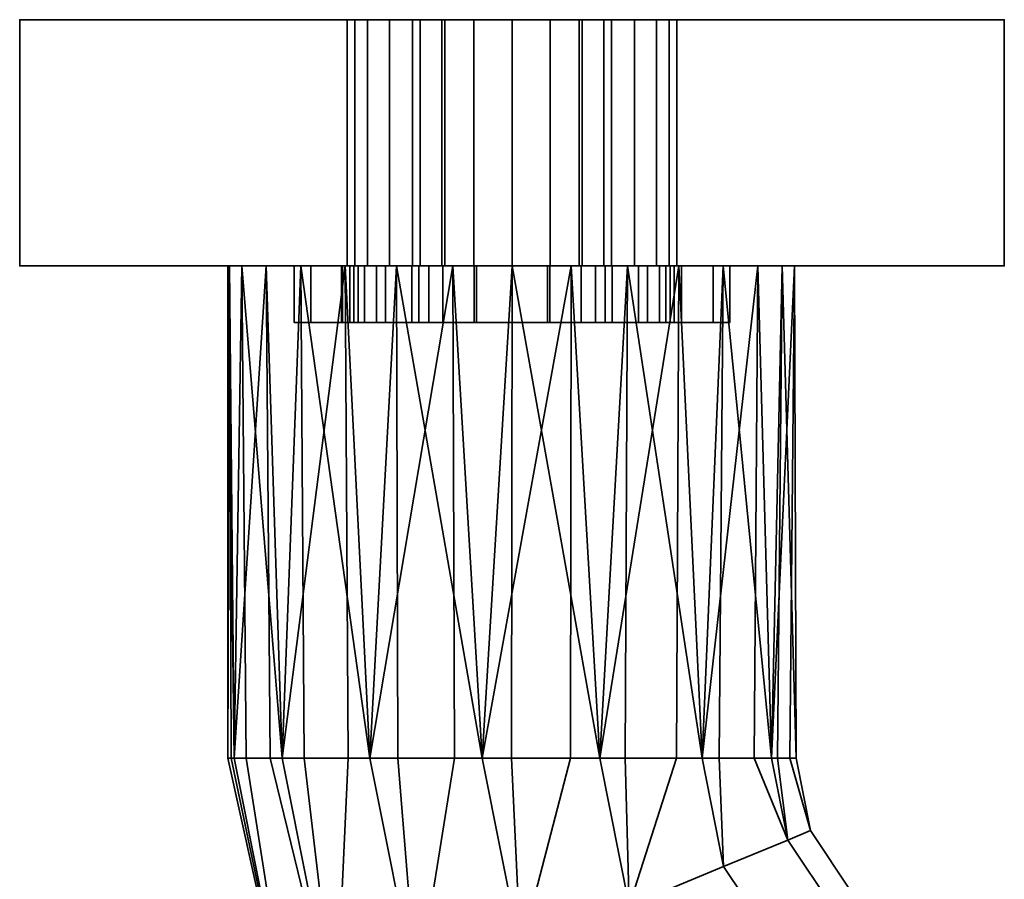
# Model space of a CAD drawing. Header units: millimetres. Extents: x -490 to 6690, y -115 to 132.
# Tile 386 of 656: x 2620 to 2672, y -89 to -44. Entities that reach past the tile are written whole.
import ezdxf

# ---------------------------------------------------------------- set-up
doc = ezdxf.new("R2010")
doc.units = ezdxf.units.MM
doc.layers.add('151', color=7, linetype='Continuous', true_color=0xffffff)

# ---------------------------------------------------------------- blocks, each defined once
blk = doc.blocks.new('UG_SURFACE_166')
at = {"layer": '151', "color": 252, "linetype": 'Continuous', "lineweight": 35}
for points in [[(2637.654, -57, 1013.609), (2637.654, -60, 1013.609), (2638.85, -60, 1016.597), (2638.85, -57, 1016.597)], [(2637.654, -57, 1010.391), (2637.654, -60, 1010.391), (2637.654, -60, 1013.609), (2637.654, -57, 1013.609)], [(2638.85, -57, 1007.403), (2638.85, -60, 1007.403), (2637.654, -60, 1010.391), (2637.654, -57, 1010.391)], [(2638.85, -57, 1007.403), (2637.654, -57, 1010.391), (2637.654, -57, 1013.609), (2638.85, -57, 1016.597)], [(2638.85, -57, 1016.597), (2638.85, -60, 1016.597), (2641.072, -60, 1018.926), (2641.072, -57, 1018.926)], [(2641.072, -57, 1005.074), (2641.072, -60, 1005.074), (2638.85, -60, 1007.403), (2638.85, -57, 1007.403)], [(2644, -57, 1020.261), (2644, -57, 1003.739), (2641.072, -57, 1005.074), (2638.85, -57, 1007.403)], [(2638.85, -57, 1016.597), (2641.072, -57, 1018.926), (2644, -57, 1020.261), (2638.85, -57, 1007.403)], [(2641.072, -57, 1018.926), (2641.072, -60, 1018.926), (2644, -60, 1020.261), (2644, -57, 1020.261)], [(2644, -57, 1003.739), (2644, -60, 1003.739), (2641.072, -60, 1005.074), (2641.072, -57, 1005.074)], [(2644, -57, 1020.261), (2644, -60, 1020.261), (2644, -60, 1003.739), (2644, -57, 1003.739)], [(2638.85, -60, 1016.597), (2637.654, -60, 1013.609), (2637.654, -60, 1010.391), (2638.85, -60, 1007.403)], [(2644, -60, 1003.739), (2644, -60, 1020.261), (2641.072, -60, 1018.926), (2638.85, -60, 1016.597)], [(2638.85, -60, 1007.403), (2641.072, -60, 1005.074), (2644, -60, 1003.739), (2638.85, -60, 1016.597)]]:
    blk.add_3dface(points, dxfattribs=at)
blk = doc.blocks.new('UG_SURFACE_168')
at = {"layer": '151', "color": 252, "linetype": 'Continuous', "lineweight": 35}
for points in [[(2634.5, -57, 1014.5), (2637.049, -57, 1012.941), (2637, -57, 1012)], [(2634.5, -57, 1014.5), (2635.375, -57, 1018.901), (2638.206, -57, 1016.5), (2637.049, -57, 1012.941)], [(2635.375, -57, 989.099), (2634.5, -57, 993.5), (2639.312, -57, 1005.978), (2642.339, -57, 1003.778)], [(2637, -57, 1012), (2637.44, -57, 1009.219), (2634.5, -57, 993.5), (2634.5, -57, 1014.5)], [(2637.44, -57, 1009.219), (2639.312, -57, 1005.978), (2634.5, -57, 993.5)], [(2635.375, -57, 989.099), (2635.375, -60, 989.099), (2634.5, -60, 993.5), (2634.5, -57, 993.5)], [(2634.5, -57, 993.5), (2634.5, -60, 993.5), (2634.5, -60, 1014.5), (2634.5, -57, 1014.5)], [(2634.5, -57, 1014.5), (2634.5, -60, 1014.5), (2635.375, -60, 1018.901), (2635.375, -57, 1018.901)], [(2637.868, -57, 985.368), (2635.375, -57, 989.099), (2642.339, -57, 1003.778), (2646, -57, 1003)], [(2635.375, -57, 1018.901), (2637.868, -57, 1022.632), (2640.71, -57, 1019.281), (2638.206, -57, 1016.5)], [(2637.868, -57, 985.368), (2637.868, -60, 985.368), (2635.375, -60, 989.099), (2635.375, -57, 989.099)], [(2635.375, -57, 1018.901), (2635.375, -60, 1018.901), (2637.868, -60, 1022.632), (2637.868, -57, 1022.632)], [(2637, -57, 1012), (2637.049, -57, 1012.941), (2637.049, -60, 1012.941), (2637, -60, 1012)], [(2637, -60, 1012), (2637.44, -60, 1009.219), (2637.44, -57, 1009.219), (2637, -57, 1012)], [(2638.206, -57, 1016.5), (2638.206, -60, 1016.5), (2637.049, -60, 1012.941), (2637.049, -57, 1012.941)], [(2637.44, -57, 1009.219), (2637.44, -60, 1009.219), (2639.312, -60, 1005.978), (2639.312, -57, 1005.978)], [(2646, -57, 1003), (2646, -57, 982), (2641.599, -57, 982.875), (2637.868, -57, 985.368)], [(2644.129, -57, 1020.803), (2640.71, -57, 1019.281), (2637.868, -57, 1022.632), (2641.599, -57, 1025.125)], [(2641.599, -57, 982.875), (2641.599, -60, 982.875), (2637.868, -60, 985.368), (2637.868, -57, 985.368)], [(2637.868, -57, 1022.632), (2637.868, -60, 1022.632), (2641.599, -60, 1025.125), (2641.599, -57, 1025.125)], [(2640.71, -57, 1019.281), (2640.71, -60, 1019.281), (2638.206, -60, 1016.5), (2638.206, -57, 1016.5)], [(2639.312, -57, 1005.978), (2639.312, -60, 1005.978), (2642.339, -60, 1003.778), (2642.339, -57, 1003.778)], [(2644.129, -57, 1020.803), (2644.129, -60, 1020.803), (2640.71, -60, 1019.281), (2640.71, -57, 1019.281)], [(2647.871, -57, 1020.803), (2644.129, -57, 1020.803), (2641.599, -57, 1025.125), (2646, -57, 1026)], [(2646, -57, 982), (2646, -60, 982), (2641.599, -60, 982.875), (2641.599, -57, 982.875)], [(2641.599, -57, 1025.125), (2641.599, -60, 1025.125), (2646, -60, 1026), (2646, -57, 1026)], [(2642.339, -57, 1003.778), (2642.339, -60, 1003.778), (2646, -60, 1003), (2646, -57, 1003)], [(2647.871, -57, 1020.803), (2647.871, -60, 1020.803), (2644.129, -60, 1020.803), (2644.129, -57, 1020.803)], [(2646, -57, 1003), (2646, -60, 1003), (2649.661, -60, 1003.778), (2649.661, -57, 1003.778)], [(2646, -57, 1003), (2649.661, -57, 1003.778), (2656.625, -57, 989.099), (2654.132, -57, 985.368)], [(2654.132, -57, 985.368), (2650.401, -57, 982.875), (2646, -57, 982), (2646, -57, 1003)], [(2646, -57, 1026), (2650.401, -57, 1025.125), (2647.871, -57, 1020.803)], [(2650.401, -57, 982.875), (2650.401, -60, 982.875), (2646, -60, 982), (2646, -57, 982)], [(2646, -57, 1026), (2646, -60, 1026), (2650.401, -60, 1025.125), (2650.401, -57, 1025.125)], [(2651.29, -57, 1019.281), (2651.29, -60, 1019.281), (2647.871, -60, 1020.803), (2647.871, -57, 1020.803)], [(2651.29, -57, 1019.281), (2647.871, -57, 1020.803), (2650.401, -57, 1025.125), (2654.132, -57, 1022.632)], [(2649.661, -57, 1003.778), (2649.661, -60, 1003.778), (2652.688, -60, 1005.978), (2652.688, -57, 1005.978)], [(2649.661, -57, 1003.778), (2652.688, -57, 1005.978), (2657.5, -57, 993.5), (2656.625, -57, 989.099)], [(2654.132, -57, 985.368), (2654.132, -60, 985.368), (2650.401, -60, 982.875), (2650.401, -57, 982.875)], [(2650.401, -57, 1025.125), (2650.401, -60, 1025.125), (2654.132, -60, 1022.632), (2654.132, -57, 1022.632)], [(2653.794, -57, 1016.5), (2653.794, -60, 1016.5), (2651.29, -60, 1019.281), (2651.29, -57, 1019.281)], [(2653.794, -57, 1016.5), (2651.29, -57, 1019.281), (2654.132, -57, 1022.632), (2656.625, -57, 1018.901)], [(2652.688, -57, 1005.978), (2652.688, -60, 1005.978), (2654.56, -60, 1009.219), (2654.56, -57, 1009.219)], [(2657.5, -57, 993.5), (2652.688, -57, 1005.978), (2654.56, -57, 1009.219)], [(2654.951, -57, 1012.941), (2654.951, -60, 1012.941), (2653.794, -60, 1016.5), (2653.794, -57, 1016.5)], [(2656.625, -57, 1018.901), (2657.5, -57, 1014.5), (2654.951, -57, 1012.941), (2653.794, -57, 1016.5)], [(2656.625, -57, 989.099), (2656.625, -60, 989.099), (2654.132, -60, 985.368), (2654.132, -57, 985.368)], [(2654.132, -57, 1022.632), (2654.132, -60, 1022.632), (2656.625, -60, 1018.901), (2656.625, -57, 1018.901)], [(2654.56, -57, 1009.219), (2654.56, -60, 1009.219), (2654.951, -60, 1012.941), (2654.951, -57, 1012.941)], [(2654.56, -57, 1009.219), (2654.951, -57, 1012.941), (2657.5, -57, 1014.5), (2657.5, -57, 993.5)], [(2657.5, -57, 993.5), (2657.5, -60, 993.5), (2656.625, -60, 989.099), (2656.625, -57, 989.099)], [(2656.625, -57, 1018.901), (2656.625, -60, 1018.901), (2657.5, -60, 1014.5), (2657.5, -57, 1014.5)], [(2657.5, -57, 1014.5), (2657.5, -60, 1014.5), (2657.5, -60, 993.5), (2657.5, -57, 993.5)], [(2634.5, -60, 1014.5), (2634.5, -60, 993.5), (2637.44, -60, 1009.219), (2637, -60, 1012)], [(2637, -60, 1012), (2637.049, -60, 1012.941), (2634.5, -60, 1014.5)], [(2634.5, -60, 993.5), (2639.312, -60, 1005.978), (2637.44, -60, 1009.219)], [(2637.049, -60, 1012.941), (2638.206, -60, 1016.5), (2635.375, -60, 1018.901), (2634.5, -60, 1014.5)], [(2642.339, -60, 1003.778), (2639.312, -60, 1005.978), (2634.5, -60, 993.5), (2635.375, -60, 989.099)], [(2646, -60, 1003), (2642.339, -60, 1003.778), (2635.375, -60, 989.099), (2637.868, -60, 985.368)], [(2638.206, -60, 1016.5), (2640.71, -60, 1019.281), (2637.868, -60, 1022.632), (2635.375, -60, 1018.901)], [(2641.599, -60, 1025.125), (2637.868, -60, 1022.632), (2640.71, -60, 1019.281), (2644.129, -60, 1020.803)], [(2637.868, -60, 985.368), (2641.599, -60, 982.875), (2646, -60, 982), (2646, -60, 1003)], [(2646, -60, 1026), (2641.599, -60, 1025.125), (2644.129, -60, 1020.803)], [(2644.129, -60, 1020.803), (2647.871, -60, 1020.803), (2650.401, -60, 1025.125), (2646, -60, 1026)], [(2646, -60, 1003), (2646, -60, 982), (2650.401, -60, 982.875), (2654.132, -60, 985.368)], [(2654.132, -60, 985.368), (2656.625, -60, 989.099), (2649.661, -60, 1003.778), (2646, -60, 1003)], [(2647.871, -60, 1020.803), (2651.29, -60, 1019.281), (2654.132, -60, 1022.632), (2650.401, -60, 1025.125)], [(2656.625, -60, 989.099), (2657.5, -60, 993.5), (2652.688, -60, 1005.978), (2649.661, -60, 1003.778)], [(2656.625, -60, 1018.901), (2654.132, -60, 1022.632), (2651.29, -60, 1019.281), (2653.794, -60, 1016.5)], [(2654.56, -60, 1009.219), (2652.688, -60, 1005.978), (2657.5, -60, 993.5)], [(2653.794, -60, 1016.5), (2654.951, -60, 1012.941), (2657.5, -60, 1014.5), (2656.625, -60, 1018.901)], [(2657.5, -60, 993.5), (2657.5, -60, 1014.5), (2654.951, -60, 1012.941), (2654.56, -60, 1009.219)]]:
    blk.add_3dface(points, dxfattribs=at)
blk = doc.blocks.new('UG_SURFACE_170')
at = {"layer": '151', "color": 252, "linetype": 'Continuous', "lineweight": 35}
for points in [[(2648, -57, 1003.739), (2648, -60, 1003.739), (2648, -60, 1020.261), (2648, -57, 1020.261)], [(2650.928, -57, 1005.074), (2650.928, -60, 1005.074), (2648, -60, 1003.739), (2648, -57, 1003.739)], [(2648, -57, 1020.261), (2648, -60, 1020.261), (2650.928, -60, 1018.926), (2650.928, -57, 1018.926)], [(2648, -57, 1003.739), (2648, -57, 1020.261), (2650.928, -57, 1018.926), (2653.15, -57, 1016.597)], [(2653.15, -57, 1007.403), (2650.928, -57, 1005.074), (2648, -57, 1003.739), (2653.15, -57, 1016.597)], [(2653.15, -57, 1007.403), (2653.15, -60, 1007.403), (2650.928, -60, 1005.074), (2650.928, -57, 1005.074)], [(2650.928, -57, 1018.926), (2650.928, -60, 1018.926), (2653.15, -60, 1016.597), (2653.15, -57, 1016.597)], [(2654.346, -57, 1010.391), (2654.346, -60, 1010.391), (2653.15, -60, 1007.403), (2653.15, -57, 1007.403)], [(2653.15, -57, 1016.597), (2653.15, -60, 1016.597), (2654.346, -60, 1013.609), (2654.346, -57, 1013.609)], [(2653.15, -57, 1016.597), (2654.346, -57, 1013.609), (2654.346, -57, 1010.391), (2653.15, -57, 1007.403)], [(2654.346, -57, 1013.609), (2654.346, -60, 1013.609), (2654.346, -60, 1010.391), (2654.346, -57, 1010.391)], [(2648, -60, 1020.261), (2648, -60, 1003.739), (2650.928, -60, 1005.074), (2653.15, -60, 1007.403)], [(2653.15, -60, 1016.597), (2650.928, -60, 1018.926), (2648, -60, 1020.261), (2653.15, -60, 1007.403)], [(2653.15, -60, 1007.403), (2654.346, -60, 1010.391), (2654.346, -60, 1013.609), (2653.15, -60, 1016.597)]]:
    blk.add_3dface(points, dxfattribs=at)
blk = doc.blocks.new('UG_SURFACE_172')
at = {"layer": '151', "color": 254, "linetype": 'Continuous', "lineweight": 35}
for points in [[(2646, -44, 948), (2620, -44, 951.5), (2643.991, -44, 987.65), (2646, -44, 987.25)], [(2620, -44, 951.5), (2641.15, -44, 990.491), (2642.288, -44, 988.788)], [(2620, -44, 951.5), (2638.367, -44, 1007.721), (2640.75, -44, 1005), (2640.75, -44, 992.5)], [(2640.75, -44, 992.5), (2641.15, -44, 990.491), (2620, -44, 951.5)], [(2642.288, -44, 988.788), (2643.991, -44, 987.65), (2620, -44, 951.5)], [(2620, -44, 1186.5), (2642.461, -44, 1020.002), (2639.527, -44, 1017.888)], [(2620, -44, 951.5), (2637.289, -44, 1011.173), (2638.367, -44, 1007.721)], [(2639.527, -44, 1017.888), (2637.699, -44, 1014.767), (2620, -44, 1186.5)], [(2620, -44, 1186.5), (2646, -44, 1190), (2646, -44, 1020.75), (2642.461, -44, 1020.002)], [(2637.699, -44, 1014.767), (2637.289, -44, 1011.173), (2620, -44, 951.5), (2620, -44, 1186.5)], [(2646, -44, 948), (2646, -57, 948), (2620, -57, 951.5), (2620, -44, 951.5)], [(2620, -44, 951.5), (2620, -57, 951.5), (2620, -57, 1186.5), (2620, -44, 1186.5)], [(2620, -44, 1186.5), (2620, -57, 1186.5), (2646, -57, 1190), (2646, -44, 1190)], [(2637.289, -44, 1011.173), (2637.289, -57, 1011.173), (2638.367, -57, 1007.721), (2638.367, -44, 1007.721)], [(2637.699, -44, 1014.767), (2637.699, -57, 1014.767), (2637.289, -57, 1011.173), (2637.289, -44, 1011.173)], [(2639.527, -44, 1017.888), (2639.527, -57, 1017.888), (2637.699, -57, 1014.767), (2637.699, -44, 1014.767)], [(2638.367, -44, 1007.721), (2638.367, -57, 1007.721), (2640.75, -57, 1005), (2640.75, -44, 1005)], [(2642.461, -44, 1020.002), (2642.461, -57, 1020.002), (2639.527, -57, 1017.888), (2639.527, -44, 1017.888)], [(2640.75, -44, 1005), (2640.75, -57, 1005), (2640.75, -57, 992.5), (2640.75, -44, 992.5)], [(2640.75, -44, 992.5), (2640.75, -57, 992.5), (2641.15, -57, 990.491), (2641.15, -44, 990.491)], [(2641.15, -44, 990.491), (2641.15, -57, 990.491), (2642.288, -57, 988.788), (2642.288, -44, 988.788)], [(2642.288, -44, 988.788), (2642.288, -57, 988.788), (2643.991, -57, 987.65), (2643.991, -44, 987.65)], [(2646, -44, 1020.75), (2646, -57, 1020.75), (2642.461, -57, 1020.002), (2642.461, -44, 1020.002)], [(2643.991, -44, 987.65), (2643.991, -57, 987.65), (2646, -57, 987.25), (2646, -44, 987.25)], [(2646, -44, 987.25), (2648.009, -44, 987.65), (2672, -44, 951.5), (2646, -44, 948)], [(2649.539, -44, 1020.002), (2646, -44, 1020.75), (2646, -44, 1190), (2672, -44, 1186.5)], [(2649.539, -44, 1020.002), (2649.539, -57, 1020.002), (2646, -57, 1020.75), (2646, -44, 1020.75)], [(2672, -44, 951.5), (2672, -57, 951.5), (2646, -57, 948), (2646, -44, 948)], [(2646, -44, 987.25), (2646, -57, 987.25), (2648.009, -57, 987.65), (2648.009, -44, 987.65)], [(2646, -44, 1190), (2646, -57, 1190), (2672, -57, 1186.5), (2672, -44, 1186.5)], [(2672, -44, 951.5), (2648.009, -44, 987.65), (2649.712, -44, 988.788)], [(2648.009, -44, 987.65), (2648.009, -57, 987.65), (2649.712, -57, 988.788), (2649.712, -44, 988.788)], [(2652.473, -44, 1017.888), (2649.539, -44, 1020.002), (2672, -44, 1186.5)], [(2652.473, -44, 1017.888), (2652.473, -57, 1017.888), (2649.539, -57, 1020.002), (2649.539, -44, 1020.002)], [(2649.712, -44, 988.788), (2650.85, -44, 990.491), (2672, -44, 951.5)], [(2649.712, -44, 988.788), (2649.712, -57, 988.788), (2650.85, -57, 990.491), (2650.85, -44, 990.491)], [(2672, -44, 951.5), (2650.85, -44, 990.491), (2651.25, -44, 992.5)], [(2650.85, -44, 990.491), (2650.85, -57, 990.491), (2651.25, -57, 992.5), (2651.25, -44, 992.5)], [(2651.25, -44, 992.5), (2651.25, -57, 992.5), (2651.25, -57, 1005), (2651.25, -44, 1005)], [(2651.25, -44, 992.5), (2651.25, -44, 1005), (2653.632, -44, 1007.721), (2672, -44, 951.5)], [(2651.25, -44, 1005), (2651.25, -57, 1005), (2653.632, -57, 1007.721), (2653.632, -44, 1007.721)], [(2672, -44, 1186.5), (2654.301, -44, 1014.767), (2652.473, -44, 1017.888)], [(2654.301, -44, 1014.767), (2654.301, -57, 1014.767), (2652.473, -57, 1017.888), (2652.473, -44, 1017.888)], [(2653.632, -44, 1007.721), (2654.711, -44, 1011.173), (2672, -44, 951.5)], [(2653.632, -44, 1007.721), (2653.632, -57, 1007.721), (2654.711, -57, 1011.173), (2654.711, -44, 1011.173)], [(2672, -44, 1186.5), (2672, -44, 951.5), (2654.711, -44, 1011.173), (2654.301, -44, 1014.767)], [(2654.711, -44, 1011.173), (2654.711, -57, 1011.173), (2654.301, -57, 1014.767), (2654.301, -44, 1014.767)], [(2672, -44, 1186.5), (2672, -57, 1186.5), (2672, -57, 951.5), (2672, -44, 951.5)], [(2620, -57, 951.5), (2631.734, -57, 1099.365), (2631, -57, 1104)], [(2631, -57, 1104), (2631.082, -57, 1105.568), (2620, -57, 1186.5), (2620, -57, 951.5)], [(2620, -57, 951.5), (2634.853, -57, 1093.963), (2631.734, -57, 1099.365)], [(2620, -57, 951.5), (2641.15, -57, 990.491), (2640.75, -57, 992.5)], [(2620, -57, 951.5), (2643.991, -57, 987.65), (2642.288, -57, 988.788)], [(2620, -57, 951.5), (2639.899, -57, 1090.297), (2634.853, -57, 1093.963)], [(2642.288, -57, 988.788), (2641.15, -57, 990.491), (2620, -57, 951.5)], [(2631.082, -57, 1105.568), (2633.01, -57, 1111.5), (2620, -57, 1186.5)], [(2620, -57, 951.5), (2646, -57, 948), (2646, -57, 987.25), (2643.991, -57, 987.65)], [(2646, -57, 1190), (2620, -57, 1186.5), (2642.881, -57, 1118.672)], [(2633.01, -57, 1111.5), (2637.183, -57, 1116.135), (2620, -57, 1186.5)], [(2620, -57, 951.5), (2637.289, -57, 1011.173), (2637.699, -57, 1014.767)], [(2640.75, -57, 992.5), (2640.75, -57, 1005), (2638.367, -57, 1007.721), (2620, -57, 951.5)], [(2637.183, -57, 1116.135), (2642.881, -57, 1118.672), (2620, -57, 1186.5)], [(2638.367, -57, 1007.721), (2637.289, -57, 1011.173), (2620, -57, 951.5)], [(2637.699, -57, 1014.767), (2646, -57, 1089), (2639.899, -57, 1090.297), (2620, -57, 951.5)], [(2631, -57, 1104), (2631.734, -57, 1099.365), (2631.328, -83, 1100.881)], [(2631.082, -57, 1105.568), (2631, -57, 1104), (2631, -83, 1104)], [(2631, -83, 1104), (2631.164, -83, 1105.559), (2631.082, -57, 1105.568)], [(2631.328, -83, 1100.881), (2631, -83, 1104), (2631, -57, 1104)], [(2633.01, -57, 1111.5), (2631.082, -57, 1105.568), (2631.328, -83, 1107.119)], [(2631.082, -57, 1105.568), (2631.164, -83, 1105.559), (2631.328, -83, 1107.119)], [(2631.734, -57, 1099.365), (2631.958, -83, 1099.465), (2631.328, -83, 1100.881)], [(2631.328, -83, 1107.119), (2633.234, -83, 1111.4), (2633.01, -57, 1111.5)], [(2631.734, -57, 1099.365), (2634.853, -57, 1093.963), (2633.865, -83, 1095.183)], [(2633.865, -83, 1095.183), (2631.958, -83, 1099.465), (2631.734, -57, 1099.365)], [(2637.183, -57, 1116.135), (2633.01, -57, 1111.5), (2633.865, -83, 1112.817)], [(2633.01, -57, 1111.5), (2633.234, -83, 1111.4), (2633.865, -83, 1112.817)], [(2634.853, -57, 1093.963), (2635.017, -83, 1094.146), (2633.865, -83, 1095.183)], [(2633.865, -83, 1112.817), (2637.347, -83, 1115.953), (2637.183, -57, 1116.135)], [(2634.853, -57, 1093.963), (2639.899, -57, 1090.297), (2638.5, -83, 1091.01)], [(2638.5, -83, 1091.01), (2635.017, -83, 1094.146), (2634.853, -57, 1093.963)], [(2642.881, -57, 1118.672), (2637.183, -57, 1116.135), (2638.5, -83, 1116.99)], [(2637.183, -57, 1116.135), (2637.347, -83, 1115.953), (2638.5, -83, 1116.99)], [(2646, -57, 1089), (2637.699, -57, 1014.767), (2639.527, -57, 1017.888)], [(2639.899, -57, 1090.297), (2639.975, -83, 1090.53), (2638.5, -83, 1091.01)], [(2638.5, -83, 1116.99), (2642.957, -83, 1118.439), (2642.881, -57, 1118.672)], [(2639.527, -57, 1017.888), (2642.461, -57, 1020.002), (2646, -57, 1089)], [(2639.899, -57, 1090.297), (2646, -57, 1089), (2644.432, -83, 1089.082)], [(2644.432, -83, 1089.082), (2639.975, -83, 1090.53), (2639.899, -57, 1090.297)], [(2646, -57, 1089), (2642.461, -57, 1020.002), (2646, -57, 1020.75)], [(2649.119, -57, 1118.672), (2642.881, -57, 1118.672), (2644.432, -83, 1118.918)], [(2642.881, -57, 1118.672), (2642.957, -83, 1118.439), (2644.432, -83, 1118.918)], [(2642.881, -57, 1118.672), (2649.119, -57, 1118.672), (2672, -57, 1186.5), (2646, -57, 1190)], [(2646, -57, 1089), (2645.974, -83, 1089.244), (2644.432, -83, 1089.082)], [(2644.432, -83, 1118.918), (2649.093, -83, 1118.428), (2649.119, -57, 1118.672)], [(2650.635, -83, 1089.734), (2645.974, -83, 1089.244), (2646, -57, 1089)], [(2646, -57, 1089), (2652.101, -57, 1090.297), (2650.635, -83, 1089.734)], [(2646, -57, 1020.75), (2649.539, -57, 1020.002), (2652.101, -57, 1090.297), (2646, -57, 1089)], [(2648.009, -57, 987.65), (2646, -57, 987.25), (2646, -57, 948), (2672, -57, 951.5)], [(2649.712, -57, 988.788), (2648.009, -57, 987.65), (2672, -57, 951.5)], [(2649.119, -57, 1118.672), (2649.093, -83, 1118.428), (2650.635, -83, 1118.266)], [(2654.817, -57, 1116.135), (2649.119, -57, 1118.672), (2650.635, -83, 1118.266)], [(2672, -57, 1186.5), (2649.119, -57, 1118.672), (2654.817, -57, 1116.135)], [(2652.101, -57, 1090.297), (2649.539, -57, 1020.002), (2652.473, -57, 1017.888)], [(2672, -57, 951.5), (2650.85, -57, 990.491), (2649.712, -57, 988.788)], [(2652.101, -57, 1090.297), (2651.978, -83, 1090.51), (2650.635, -83, 1089.734)], [(2650.635, -83, 1118.266), (2654.694, -83, 1115.923), (2654.817, -57, 1116.135)], [(2651.25, -57, 992.5), (2650.85, -57, 990.491), (2672, -57, 951.5)], [(2672, -57, 951.5), (2653.632, -57, 1007.721), (2651.25, -57, 1005), (2651.25, -57, 992.5)], [(2656.037, -83, 1092.853), (2651.978, -83, 1090.51), (2652.101, -57, 1090.297)], [(2652.101, -57, 1090.297), (2657.147, -57, 1093.963), (2656.037, -83, 1092.853)], [(2652.473, -57, 1017.888), (2654.301, -57, 1014.767), (2652.101, -57, 1090.297)], [(2654.301, -57, 1014.767), (2654.711, -57, 1011.173), (2672, -57, 951.5), (2652.101, -57, 1090.297)], [(2657.147, -57, 1093.963), (2652.101, -57, 1090.297), (2672, -57, 951.5)], [(2672, -57, 951.5), (2654.711, -57, 1011.173), (2653.632, -57, 1007.721)], [(2654.817, -57, 1116.135), (2654.694, -83, 1115.923), (2656.037, -83, 1115.147)], [(2658.99, -57, 1111.5), (2654.817, -57, 1116.135), (2656.037, -83, 1115.147)], [(2672, -57, 1186.5), (2654.817, -57, 1116.135), (2658.99, -57, 1111.5)], [(2657.147, -57, 1093.963), (2656.949, -83, 1094.107), (2656.037, -83, 1092.853)], [(2656.037, -83, 1115.147), (2658.792, -83, 1111.356), (2658.99, -57, 1111.5)], [(2659.703, -83, 1097.899), (2656.949, -83, 1094.107), (2657.147, -57, 1093.963)], [(2657.147, -57, 1093.963), (2660.266, -57, 1099.365), (2659.703, -83, 1097.899)], [(2672, -57, 951.5), (2660.266, -57, 1099.365), (2657.147, -57, 1093.963)], [(2658.99, -57, 1111.5), (2658.792, -83, 1111.356), (2659.703, -83, 1110.101)], [(2660.918, -57, 1105.568), (2658.99, -57, 1111.5), (2659.703, -83, 1110.101)], [(2658.99, -57, 1111.5), (2660.918, -57, 1105.568), (2672, -57, 1186.5)], [(2660.266, -57, 1099.365), (2660.026, -83, 1099.416), (2659.703, -83, 1097.899)], [(2659.703, -83, 1110.101), (2660.678, -83, 1105.517), (2660.918, -57, 1105.568)], [(2661, -83, 1104), (2660.026, -83, 1099.416), (2660.266, -57, 1099.365)], [(2660.266, -57, 1099.365), (2660.918, -57, 1105.568), (2661, -83, 1104)], [(2660.918, -57, 1105.568), (2660.266, -57, 1099.365), (2672, -57, 951.5), (2672, -57, 1186.5)], [(2660.918, -57, 1105.568), (2660.678, -83, 1105.517), (2661, -83, 1104)], [(2634.348, -98.182, 1100.881), (2634.348, -98.182, 1107.119), (2631, -83, 1104)], [(2634.348, -98.182, 1107.119), (2631.164, -83, 1105.559), (2631, -83, 1104)], [(2631, -83, 1104), (2631.328, -83, 1100.881), (2634.348, -98.182, 1100.881)], [(2634.348, -98.182, 1107.119), (2631.328, -83, 1107.119), (2631.164, -83, 1105.559)], [(2634.348, -98.182, 1100.881), (2631.328, -83, 1100.881), (2631.958, -83, 1099.465)], [(2633.234, -83, 1111.4), (2631.328, -83, 1107.119), (2634.348, -98.182, 1107.119), (2636.692, -97.211, 1112.817)], [(2631.958, -83, 1099.465), (2633.865, -83, 1095.183), (2636.692, -97.211, 1095.183), (2634.348, -98.182, 1100.881)], [(2636.692, -97.211, 1112.817), (2633.865, -83, 1112.817), (2633.234, -83, 1111.4)], [(2636.692, -97.211, 1095.183), (2633.865, -83, 1095.183), (2635.017, -83, 1094.146)], [(2637.347, -83, 1115.953), (2633.865, -83, 1112.817), (2636.692, -97.211, 1112.817)], [(2635.017, -83, 1094.146), (2638.5, -83, 1091.01), (2640.974, -95.437, 1091.01), (2636.692, -97.211, 1095.183)], [(2636.692, -97.211, 1112.817), (2640.974, -95.437, 1116.99), (2638.5, -83, 1116.99), (2637.347, -83, 1115.953)], [(2640.974, -95.437, 1091.01), (2638.5, -83, 1091.01), (2639.975, -83, 1090.53)], [(2642.957, -83, 1118.439), (2638.5, -83, 1116.99), (2640.974, -95.437, 1116.99)], [(2639.975, -83, 1090.53), (2644.432, -83, 1089.082), (2646.454, -93.167, 1089.082), (2640.974, -95.437, 1091.01)], [(2640.974, -95.437, 1116.99), (2646.454, -93.167, 1118.918), (2644.432, -83, 1118.918), (2642.957, -83, 1118.439)], [(2646.454, -93.167, 1089.082), (2644.432, -83, 1089.082), (2645.974, -83, 1089.244)], [(2649.093, -83, 1118.428), (2644.432, -83, 1118.918), (2646.454, -93.167, 1118.918)], [(2645.974, -83, 1089.244), (2650.635, -83, 1089.734), (2652.185, -90.793, 1089.734), (2646.454, -93.167, 1089.082)], [(2646.454, -93.167, 1118.918), (2652.185, -90.793, 1118.266), (2650.635, -83, 1118.266), (2649.093, -83, 1118.428)], [(2652.185, -90.793, 1089.734), (2650.635, -83, 1089.734), (2651.978, -83, 1090.51)], [(2654.694, -83, 1115.923), (2650.635, -83, 1118.266), (2652.185, -90.793, 1118.266)], [(2651.978, -83, 1090.51), (2656.037, -83, 1092.853), (2657.176, -88.726, 1092.853), (2652.185, -90.793, 1089.734)], [(2652.185, -90.793, 1118.266), (2657.176, -88.726, 1115.147), (2656.037, -83, 1115.147), (2654.694, -83, 1115.923)], [(2657.176, -88.726, 1092.853), (2656.037, -83, 1092.853), (2656.949, -83, 1094.107)], [(2658.792, -83, 1111.356), (2656.037, -83, 1115.147), (2657.176, -88.726, 1115.147), (2660.563, -87.323, 1110.101)], [(2656.949, -83, 1094.107), (2659.703, -83, 1097.899), (2660.563, -87.323, 1097.899), (2657.176, -88.726, 1092.853)], [(2660.563, -87.323, 1110.101), (2659.703, -83, 1110.101), (2658.792, -83, 1111.356)], [(2660.563, -87.323, 1097.899), (2659.703, -83, 1097.899), (2660.026, -83, 1099.416)], [(2660.678, -83, 1105.517), (2659.703, -83, 1110.101), (2660.563, -87.323, 1110.101), (2661.761, -86.827, 1104)], [(2660.026, -83, 1099.416), (2661, -83, 1104), (2661.761, -86.827, 1104), (2660.563, -87.323, 1097.899)], [(2661.761, -86.827, 1104), (2661, -83, 1104), (2660.678, -83, 1105.517)], [(2661.761, -86.827, 1104), (2663.929, -90.071, 1104), (2663.012, -90.988, 1097.899), (2660.563, -87.323, 1097.899)], [(2660.563, -87.323, 1110.101), (2663.012, -90.988, 1110.101), (2663.929, -90.071, 1104), (2661.761, -86.827, 1104)], [(2660.563, -87.323, 1097.899), (2663.012, -90.988, 1097.899), (2660.419, -93.58, 1092.853), (2657.176, -88.726, 1092.853)], [(2657.176, -88.726, 1115.147), (2660.419, -93.58, 1115.147), (2663.012, -90.988, 1110.101), (2660.563, -87.323, 1110.101)], [(2657.176, -88.726, 1092.853), (2660.419, -93.58, 1092.853), (2656.6, -97.4, 1089.734), (2652.185, -90.793, 1089.734)], [(2652.185, -90.793, 1118.266), (2656.6, -97.4, 1118.266), (2660.419, -93.58, 1115.147), (2657.176, -88.726, 1115.147)]]:
    blk.add_3dface(points, dxfattribs=at)

msp = doc.modelspace()

# ---------------------------------------------------------------- linework, layer by layer
at = {"layer": '151', "color": 253, "linetype": 'Continuous', "lineweight": -3}
for p, q in [((2620, -44, 1186.5), (2620, -57, 1186.5)), ((2620, -44, 951.5), (2620, -57, 951.5)), ((2620, -44, 1186.5), (2620, -44, 951.5)), ((2640.75, -57, 1005), (2640.75, -44, 1005)), ((2640.75, -57, 992.5), (2640.75, -44, 992.5)), ((2640.75, -44, 1005), (2640.75, -44, 992.5)), ((2651.25, -57, 992.5), (2651.25, -44, 992.5)), ((2651.25, -44, 992.5), (2651.25, -44, 1005)), ((2651.25, -57, 1005), (2651.25, -44, 1005)), ((2672, -44, 951.5), (2672, -44, 1186.5)), ((2672, -44, 951.5), (2672, -57, 951.5)), ((2672, -44, 1186.5), (2672, -57, 1186.5)), ((2620, -57, 1186.5), (2620, -57, 951.5)), ((2634.5, -60, 993.5), (2634.5, -57, 993.5)), ((2634.5, -60, 1014.5), (2634.5, -57, 1014.5)), ((2634.5, -57, 993.5), (2634.5, -57, 1014.5)), ((2640.75, -57, 1005), (2640.75, -57, 992.5)), ((2644, -57, 1020.261), (2644, -60, 1020.261)), ((2644, -57, 1020.261), (2644, -57, 1003.739)), ((2644, -60, 1003.739), (2644, -57, 1003.739)), ((2648, -57, 1020.261), (2648, -60, 1020.261)), ((2648, -60, 1003.739), (2648, -57, 1003.739)), ((2648, -57, 1003.739), (2648, -57, 1020.261)), ((2651.25, -57, 992.5), (2651.25, -57, 1005)), ((2657.5, -60, 993.5), (2657.5, -57, 993.5)), ((2657.5, -57, 1014.5), (2657.5, -57, 993.5)), ((2657.5, -60, 1014.5), (2657.5, -57, 1014.5)), ((2672, -57, 951.5), (2672, -57, 1186.5)), ((2634.5, -60, 993.5), (2634.5, -60, 1014.5)), ((2644, -60, 1020.261), (2644, -60, 1003.739)), ((2648, -60, 1003.739), (2648, -60, 1020.261)), ((2657.5, -60, 1014.5), (2657.5, -60, 993.5))]:
    msp.add_line(p, q, dxfattribs=at)
at = {"layer": '151', "color": 253, "linetype": 'Continuous', "lineweight": -3, "extrusion": (0, 1, 0)}
msp.add_circle((-2646, 1104, -57), 15, dxfattribs=at)
at = {"layer": '151', "color": 253, "linetype": 'Continuous', "lineweight": -3, "extrusion": (0, -1, 0)}
for centre, radius in [((2646, 1012, 57), 9), ((2646, 1012, 60), 9), ((2646, 1104, 83), 15)]:
    msp.add_circle(centre, radius, dxfattribs=at)
for centre, radius, start, end in [((2646, 1046.321, 44), 98.321, 254.66639, 285.33361), ((2646, 1091.679, 44), 98.321, 74.66639, 105.33361), ((2646, 1012, 44), 8.75, 306.8699, 233.1301), ((2646, 992.5, 44), 5.25, 180, 0), ((2646, 1046.321, 57), 98.321, 254.66639, 285.33361), ((2646, 1091.679, 57), 98.321, 74.66639, 105.33361), ((2646, 1012, 57), 8.75, 306.8699, 233.1301), ((2646, 992.5, 57), 5.25, 180, 0)]:
    msp.add_arc(centre, radius, start, end, dxfattribs=at)
at = {"layer": '151', "color": 253, "linetype": 'Continuous', "lineweight": -3, "extrusion": (0, 1, 0)}
for centre, radius, start, end in [((-2646, 1014.5, -57), 11.5, 360, 180), ((-2646, 993.5, -57), 11.5, 180, 0), ((-2646, 1012, -57), 8.5, 283.609, 76.391), ((-2646, 1012, -57), 8.5, 103.609, 256.391), ((-2646, 1014.5, -60), 11.5, 360, 180), ((-2646, 993.5, -60), 11.5, 180, 0), ((-2646, 1012, -60), 8.5, 283.609, 76.391), ((-2646, 1012, -60), 8.5, 103.609, 256.391)]:
    msp.add_arc(centre, radius, start, end, dxfattribs=at)

# ---------------------------------------------------------------- block references
at = {"layer": '151', "color": 253, "linetype": 'Continuous', "lineweight": -3}
for name in ['UG_SURFACE_172', 'UG_SURFACE_168', 'UG_SURFACE_166', 'UG_SURFACE_170']:
    msp.add_blockref(name, (0, 0), dxfattribs=at)

doc.saveas('drawing.dxf')
